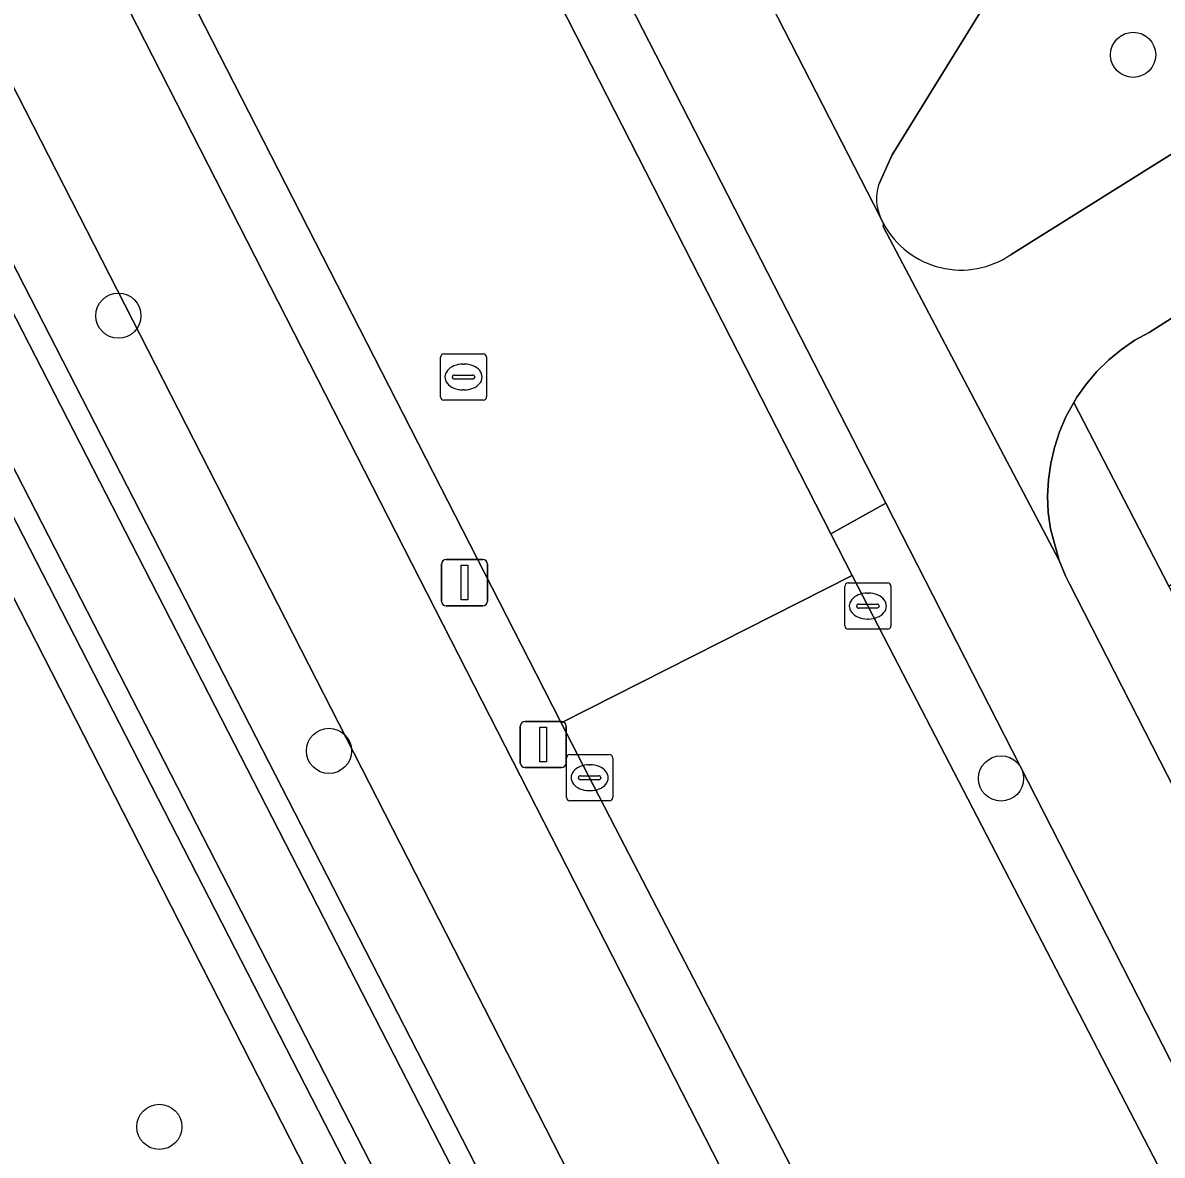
# Model space of a CAD drawing. Extents: x 158835 to 160077, y 386387 to 387778.
# Drawn here: x 159734.01 to 159758.66, y 387473.75 to 387498.24 of the extents above; entities that cross this region are included whole.
import ezdxf

# ---------------------------------------------------------------- set-up
doc = ezdxf.new("R2010")
doc.units = 0
for name, color, linetype in [('IMGEO_Berm_groen', 7, 'Continuous'), ('IMGEO_Boom', 7, 'Continuous'), ('IMGEO_Fietspad_open', 7, 'Continuous'), ('IMGEO_Groenvoorziening', 7, 'Continuous'), ('IMGEO_Hek', 7, 'Continuous'), ('IMGEO_Kolk', 7, 'Continuous'), ('IMGEO_Lichtmast', 7, 'Continuous'), ('IMGEO_Oever', 7, 'Continuous'), ('IMGEO_Rijbaan_lokaal_open', 7, 'Continuous'), ('IMGEO_Rioolput', 7, 'Continuous'), ('IMGEO_Verkeerseiland_open', 7, 'Continuous'), ('IMGEO_Voetpad_open', 7, 'Continuous'), ('IMGEO_Waterloop', 7, 'Continuous')]:
    doc.layers.add(name, color=color, linetype=linetype)

msp = doc.modelspace()

# ---------------------------------------------------------------- linework, layer by layer
at = {"layer": 'IMGEO_Berm_groen'}
msp.add_lwpolyline([(159719.079, 387525.754), (159718.52, 387526.856), (159715.845, 387525.5), (159713.825, 387524.475), (159713.939, 387524.245), (159726.553, 387500), (159727.771, 387497.616), (159753.333, 387447.58), (159754.126, 387447.986), (159715.153, 387523.864), (159716.4, 387524.416), (159717.44, 387524.877), (159756.34, 387449.12), (159757.823, 387449.88), (159750.276, 387464.635), (159725.785, 387512.529)], close=True, dxfattribs=at)
at = {"layer": 'IMGEO_Boom'}
for centre in [(159758.031, 387497.549), (159736.074, 387491.906), (159740.631, 387482.492), (159755.173, 387481.896), (159736.96, 387474.359)]:
    msp.add_circle(centre, 0.489, dxfattribs=at)
at = {"layer": 'IMGEO_Fietspad_open'}
for points in [[(159756.428, 387486.608), (159752.624, 387493.834), (159752.632, 387493.895), (159752.555, 387494.046), (159745.506, 387507.787), (159709.188, 387578.727), (159701.98, 387592.894), (159699.794, 387597.341), (159681.057, 387633.838), (159679.141, 387637.764), (159675.983, 387644.894), (159670.586, 387658.486), (159668.972, 387657.577), (159668.261, 387656.806), (159671.256, 387649.274)], [(159676.852, 387636.169), (159700.435, 387589.956), (159700.615, 387589.604), (159707.367, 387576.373), (159743.294, 387506.144), (159752.677, 387487.848), (159789.263, 387416.249), (159791.699, 387417.537), (159786.107, 387428.516), (159756.655, 387486.106), (159756.567, 387486.281), (159756.428, 387486.608)], [(159879.098, 387570.896), (159878.356, 387570.432), (159873.571, 387567.472), (159865.223, 387562.256), (159863.07, 387560.901), (159861.165, 387559.689), (159853.326, 387554.771), (159851.436, 387553.585), (159844.108, 387548.961), (159842.436, 387547.939), (159834.997, 387543.272), (159833.122, 387542.096), (159825.224, 387537.141), (159823.352, 387535.966), (159821.053, 387534.524), (159803.626, 387523.519), (159796.824, 387519.231), (159790.285, 387515.108), (159768.258, 387501.292), (159755.394, 387493.231)], [(159752.632, 387493.895), (159752.624, 387493.834), (159756.428, 387486.608), (159756.242, 387487.293), (159756.196, 387487.646), (159756.181, 387488.001), (159756.198, 387488.356), (159756.247, 387488.708), (159756.326, 387489.054), (159756.437, 387489.392), (159756.577, 387489.718), (159756.746, 387490.031), (159756.814, 387490.14), (159757.019, 387490.43), (159757.249, 387490.7), (159757.502, 387490.948), (159757.777, 387491.173), (159758.071, 387491.373), (159758.381, 387491.545), (159771.665, 387500), (159777.523, 387503.666), (159790.349, 387511.673), (159875.931, 387565.415)], [(159743.948, 387483.569), (159721.707, 387527.076)], [(159725.785, 387512.529), (159750.276, 387464.635)], [(159833.322, 387308.736), (159743.948, 387483.569)]]:
    msp.add_lwpolyline(points, dxfattribs=at)
msp.add_arc((159754.31, 387494.8), 1.907, 208.3394, 304.6252, dxfattribs=at)
at = {"layer": 'IMGEO_Groenvoorziening'}
msp.add_lwpolyline([(159727.771, 387497.616), (159722.746, 387495.031), (159764.804, 387412.946), (159769.724, 387415.495), (159753.98, 387446.313), (159752.735, 387445.675), (159752.087, 387446.941), (159753.333, 387447.58)], close=True, dxfattribs=at)
at = {"layer": 'IMGEO_Hek'}
msp.add_lwpolyline([(159727.771, 387497.616), (159753.333, 387447.58), (159753.98, 387446.313), (159769.724, 387415.495)], dxfattribs=at)
at = {"layer": 'IMGEO_Kolk'}
for p, q in [((159751.79, 387485.198), (159751.79, 387486.05)), ((159751.865, 387486.124), (159752.717, 387486.124)), ((159752.278, 387485.904), (159752.303, 387485.904)), ((159752.791, 387486.05), (159752.791, 387485.198)), ((159752.092, 387485.667), (159752.49, 387485.667)), ((159752.049, 387485.618), (159752.049, 387485.63)), ((159752.487, 387485.581), (159752.089, 387485.581)), ((159752.533, 387485.63), (159752.533, 387485.618)), ((159752.301, 387485.344), (159752.276, 387485.344)), ((159752.717, 387485.124), (159751.865, 387485.124)), ((159745.77, 387481.485), (159745.77, 387482.337)), ((159745.845, 387482.411), (159746.697, 387482.411)), ((159746.771, 387482.337), (159746.771, 387481.485)), ((159746.258, 387482.191), (159746.283, 387482.191)), ((159746.029, 387481.905), (159746.029, 387481.917)), ((159746.467, 387481.868), (159746.069, 387481.868)), ((159746.072, 387481.954), (159746.47, 387481.954)), ((159746.513, 387481.917), (159746.513, 387481.905)), ((159746.281, 387481.631), (159746.256, 387481.631)), ((159746.697, 387481.411), (159745.845, 387481.411))]:
    msp.add_line(p, q, dxfattribs=at)
for points in [[(159751.79, 387485.198), (159751.79, 387486.05)], [(159751.865, 387486.124), (159752.717, 387486.124)], [(159752.791, 387486.05), (159752.791, 387485.198)], [(159752.717, 387485.124), (159751.865, 387485.124)], [(159745.77, 387481.485), (159745.77, 387482.337)], [(159745.845, 387482.411), (159746.697, 387482.411)], [(159746.771, 387482.337), (159746.771, 387481.485)], [(159746.697, 387481.411), (159745.845, 387481.411)]]:
    msp.add_lwpolyline(points, dxfattribs=at)
for centre, radius, start, end in [((159751.867, 387486.048), 0.0765, 91.552, 178.448), ((159751.867, 387486.048), 0.0765, 91.552, 178.448), ((159752.715, 387486.048), 0.0765, 1.552, 88.448), ((159752.715, 387486.048), 0.0765, 1.552, 88.448), ((159752.089, 387485.627), 0.0403, 85.8775, 175.7526), ((159752.494, 387485.629), 0.0386, 1.7309, 96.639), ((159752.086, 387485.617), 0.0366, 178.938, 274.7102), ((159752.49, 387485.624), 0.043, 264.8664, 352.4533), ((159751.867, 387485.2), 0.0765, 181.552, 268.448), ((159751.867, 387485.2), 0.0765, 181.552, 268.448), ((159752.715, 387485.2), 0.0765, 271.552, 358.448), ((159752.715, 387485.2), 0.0765, 271.552, 358.448), ((159745.847, 387482.335), 0.0765, 91.552, 178.448), ((159745.847, 387482.335), 0.0765, 91.552, 178.448), ((159746.695, 387482.335), 0.0765, 1.552, 88.448), ((159746.695, 387482.335), 0.0765, 1.552, 88.448), ((159746.069, 387481.914), 0.0403, 85.8775, 175.7526), ((159746.066, 387481.904), 0.0366, 178.938, 274.7102), ((159746.47, 387481.911), 0.043, 264.8664, 352.4533), ((159746.474, 387481.916), 0.0386, 1.7309, 96.639), ((159745.847, 387481.487), 0.0765, 181.552, 268.448), ((159745.847, 387481.487), 0.0765, 181.552, 268.448), ((159746.695, 387481.487), 0.0765, 271.552, 358.448), ((159746.695, 387481.487), 0.0765, 271.552, 358.448)]:
    msp.add_arc(centre, radius, start, end, dxfattribs=at)
for centre, major_axis, ratio, start_param, end_param in [((159752.277, 387485.624), (-0.387, 0.002), 0.722429, 4.712389, 7.853982), ((159752.302, 387485.624), (-0.39, 0.002), 0.717154, 1.570796, 4.712389), ((159746.257, 387481.911), (-0.387, 0.002), 0.722429, 4.712389, 7.853982), ((159746.282, 387481.911), (-0.39, 0.002), 0.717154, 1.570796, 4.712389)]:
    msp.add_ellipse(centre, major_axis=major_axis, ratio=ratio, start_param=start_param, end_param=end_param, dxfattribs=at)
at = {"layer": 'IMGEO_Lichtmast'}
for p, q in [((159743.068, 387485.731), (159743.068, 387486.531)), ((159743.068, 387486.531), (159743.068, 387485.731)), ((159743.168, 387486.631), (159743.958, 387486.631)), ((159743.958, 387486.631), (159743.168, 387486.631)), ((159744.058, 387486.531), (159744.058, 387485.731)), ((159744.058, 387485.731), (159744.058, 387486.531)), ((159743.958, 387485.631), (159743.168, 387485.631)), ((159743.168, 387485.631), (159743.958, 387485.631)), ((159744.771, 387482.229), (159744.771, 387483.029)), ((159744.771, 387483.029), (159744.771, 387482.229)), ((159744.871, 387483.129), (159745.661, 387483.129)), ((159745.661, 387483.129), (159744.871, 387483.129)), ((159745.761, 387483.029), (159745.761, 387482.229)), ((159745.761, 387482.229), (159745.761, 387483.029)), ((159745.661, 387482.129), (159744.871, 387482.129)), ((159744.871, 387482.129), (159745.661, 387482.129))]:
    msp.add_line(p, q, dxfattribs=at)
for points in [[(159743.488, 387486.506), (159743.638, 387486.506), (159743.638, 387485.756), (159743.488, 387485.756), (159743.488, 387486.506)], [(159745.191, 387483.004), (159745.341, 387483.004), (159745.341, 387482.254), (159745.191, 387482.254), (159745.191, 387483.004)]]:
    msp.add_lwpolyline(points, dxfattribs=at)
for centre, start, end in [((159743.168, 387486.531), 90, 180), ((159743.168, 387486.531), 90, 180), ((159743.958, 387486.531), 0, 90), ((159743.958, 387486.531), 360, 90), ((159743.168, 387485.731), 180, 270), ((159743.168, 387485.731), 180, 270), ((159743.958, 387485.731), 270, 0), ((159743.958, 387485.731), 270, 0), ((159744.871, 387483.029), 90, 180), ((159744.871, 387483.029), 90, 180), ((159745.661, 387483.029), 0, 90), ((159745.661, 387483.029), 360, 90), ((159744.871, 387482.229), 180, 270), ((159744.871, 387482.229), 180, 270), ((159745.661, 387482.229), 270, 0), ((159745.661, 387482.229), 270, 0)]:
    msp.add_arc(centre, 0.1, start, end, dxfattribs=at)
at = {"layer": 'IMGEO_Oever'}
msp.add_lwpolyline([(159717.44, 387524.877), (159716.4, 387524.416), (159715.153, 387523.864), (159754.126, 387447.986), (159754.558, 387448.208), (159715.82, 387523.628), (159716.621, 387523.985), (159717.218, 387524.248), (159755.908, 387448.899), (159756.34, 387449.12)], close=True, dxfattribs=at)
at = {"layer": 'IMGEO_Rijbaan_lokaal_open'}
msp.add_lwpolyline([(159742.127, 387505.506), (159741.672, 387506.395), (159735.388, 387503.165), (159745.117, 387484.159), (159745.658, 387483.102), (159751.948, 387486.289), (159751.487, 387487.19)], close=True, dxfattribs=at)
msp.add_lwpolyline([(159759.873, 387471.011), (159752.851, 387484.542), (159751.948, 387486.289), (159745.658, 387483.102), (159746.825, 387480.834), (159753.839, 387467.306)], dxfattribs=at)
at = {"layer": 'IMGEO_Rioolput'}
for p, q in [((159743.041, 387490.153), (159743.041, 387491.005)), ((159743.116, 387491.079), (159743.968, 387491.079)), ((159743.529, 387490.859), (159743.554, 387490.859)), ((159744.042, 387491.005), (159744.042, 387490.153)), ((159743.343, 387490.622), (159743.741, 387490.622)), ((159743.3, 387490.573), (159743.3, 387490.585)), ((159743.738, 387490.536), (159743.34, 387490.536)), ((159743.784, 387490.585), (159743.784, 387490.573)), ((159743.552, 387490.299), (159743.527, 387490.299)), ((159743.968, 387490.079), (159743.116, 387490.079))]:
    msp.add_line(p, q, dxfattribs=at)
for points in [[(159743.041, 387490.153), (159743.041, 387491.005)], [(159743.116, 387491.079), (159743.968, 387491.079)], [(159744.042, 387491.005), (159744.042, 387490.153)], [(159743.968, 387490.079), (159743.116, 387490.079)]]:
    msp.add_lwpolyline(points, dxfattribs=at)
for centre, radius, start, end in [((159743.118, 387491.003), 0.0765, 91.552, 178.448), ((159743.118, 387491.003), 0.0765, 91.552, 178.448), ((159743.966, 387491.003), 0.0765, 1.552, 88.448), ((159743.966, 387491.003), 0.0765, 1.552, 88.448), ((159743.34, 387490.582), 0.0403, 85.8775, 175.7526), ((159743.745, 387490.584), 0.0386, 1.7309, 96.639), ((159743.337, 387490.572), 0.0366, 178.938, 274.7102), ((159743.741, 387490.579), 0.043, 264.8664, 352.4533), ((159743.118, 387490.155), 0.0765, 181.552, 268.448), ((159743.118, 387490.155), 0.0765, 181.552, 268.448), ((159743.966, 387490.155), 0.0765, 271.552, 358.448), ((159743.966, 387490.155), 0.0765, 271.552, 358.448)]:
    msp.add_arc(centre, radius, start, end, dxfattribs=at)
for centre, major_axis, ratio, start_param, end_param in [((159743.528, 387490.579), (-0.387, 0.002), 0.722429, 4.712389, 7.853982), ((159743.553, 387490.579), (-0.39, 0.002), 0.717154, 1.570796, 4.712389)]:
    msp.add_ellipse(centre, major_axis=major_axis, ratio=ratio, start_param=start_param, end_param=end_param, dxfattribs=at)
at = {"layer": 'IMGEO_Verkeerseiland_open'}
for points in [[(159776.366, 387423.23), (159772.565, 387430.656), (159762.733, 387449.881), (159753.839, 387467.306), (159746.825, 387480.834), (159745.658, 387483.102), (159745.117, 387484.159), (159735.388, 387503.165), (159734.1, 387505.724), (159722.909, 387527.68), (159721.707, 387527.076), (159743.948, 387483.569), (159833.322, 387308.736), (159834.401, 387309.349), (159833.48, 387311.098), (159823.539, 387330.612), (159809.154, 387358.698), (159802.035, 387373.044), (159801.773, 387373.56), (159800.865, 387373.096), (159797.971, 387378.757), (159798.879, 387379.221), (159790.867, 387394.858), (159781.525, 387413.188)], [(159751.948, 387486.289), (159752.851, 387484.542), (159759.873, 387471.011), (159769.226, 387452.664), (159778.612, 387434.317), (159782.349, 387426.938), (159788.13, 387415.65), (159789.263, 387416.249), (159752.677, 387487.848), (159751.487, 387487.19)]]:
    msp.add_lwpolyline(points, close=True, dxfattribs=at)
for points in [[(159757.108, 387502.343), (159755.453, 387499.649), (159754.71, 387498.445), (159752.815, 387495.382), (159752.521, 387494.727)], [(159755.394, 387493.231), (159768.258, 387501.292)], [(159752.555, 387494.046), (159752.632, 387493.895)]]:
    msp.add_lwpolyline(points, dxfattribs=at)
for centre, radius, start, end in [((159753.509, 387494.435), 1.03, 163.5309, 202.1855), ((159754.31, 387494.8), 1.907, 208.3394, 304.6252)]:
    msp.add_arc(centre, radius, start, end, dxfattribs=at)
at = {"layer": 'IMGEO_Voetpad_open'}
for points in [[(159709.188, 387578.727), (159745.506, 387507.787), (159752.555, 387494.046)], [(159875.931, 387565.415), (159790.349, 387511.673), (159777.523, 387503.666), (159771.665, 387500), (159758.381, 387491.545), (159758.071, 387491.373), (159757.777, 387491.173), (159757.502, 387490.948), (159757.249, 387490.7), (159757.019, 387490.43), (159756.814, 387490.14), (159756.746, 387490.031), (159758.8, 387486.052), (159762.98, 387488.639), (159761.354, 387491.189), (159788.689, 387508.161), (159790.245, 387505.744), (159792.786, 387507.338), (159792.903, 387507.403), (159801.664, 387512.884), (159807.16, 387516.327), (159824.139, 387527.005), (159827.092, 387528.834)], [(159752.521, 387494.727), (159752.815, 387495.382), (159754.71, 387498.445), (159751.991, 387503.85)]]:
    msp.add_lwpolyline(points, dxfattribs=at)
for points in [[(159751.487, 387487.19), (159752.677, 387487.848), (159743.294, 387506.144), (159742.127, 387505.506)], [(159758.8, 387486.052), (159756.746, 387490.031), (159756.577, 387489.718), (159756.437, 387489.392), (159756.326, 387489.054), (159756.247, 387488.708), (159756.198, 387488.356), (159756.181, 387488.001), (159756.196, 387487.646), (159756.242, 387487.293), (159756.428, 387486.608), (159756.567, 387486.281), (159756.655, 387486.106), (159786.107, 387428.516), (159791.699, 387417.537), (159793.426, 387418.45), (159787.795, 387429.424)]]:
    msp.add_lwpolyline(points, close=True, dxfattribs=at)
msp.add_arc((159753.509, 387494.435), 1.03, 163.5309, 202.1855, dxfattribs=at)
at = {"layer": 'IMGEO_Waterloop'}
msp.add_lwpolyline([(159754.558, 387448.208), (159755.908, 387448.899), (159717.218, 387524.248), (159716.621, 387523.985), (159715.82, 387523.628)], close=True, dxfattribs=at)

doc.saveas('drawing.dxf')
